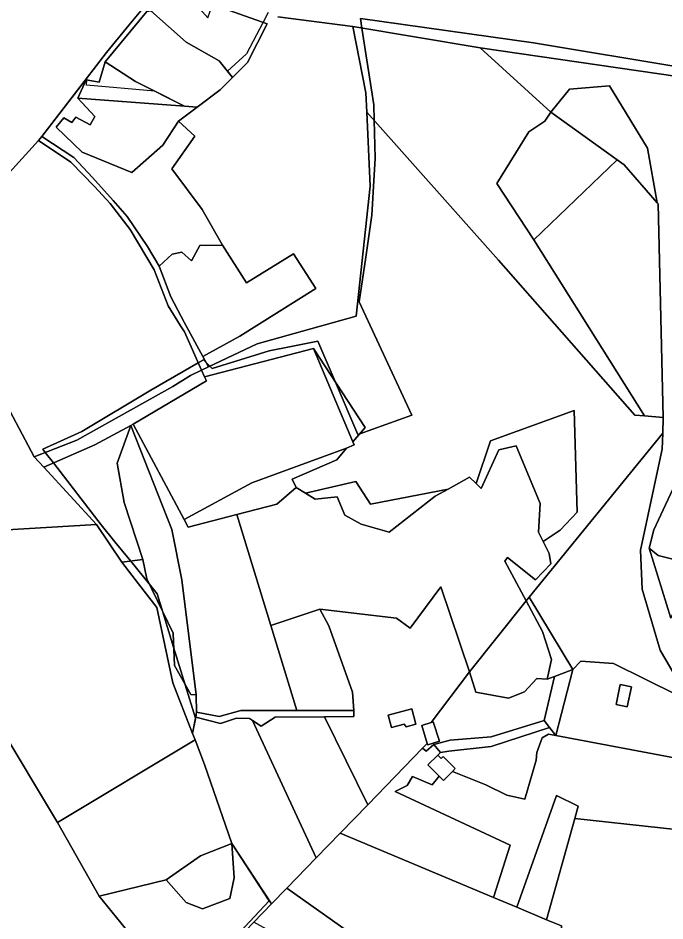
# Model space of a CAD drawing. Extents: x -477304 to -465429, y -1159113 to -1149210.
# Drawn here: x -474701.5 to -474351, y -1157715.2 to -1157226 of the extents above; entities that cross this region are included whole.
import ezdxf

# ---------------------------------------------------------------- set-up
doc = ezdxf.new("R2010")
doc.units = 0
for name, color, linetype in [('BPEJ_s', 7, 'Continuous'), ('ostatni_s', 7, 'Continuous'), ('PUPFL_s', 7, 'Continuous'), ('trav_porost_s', 7, 'Continuous')]:
    doc.layers.add(name, color=color, linetype=linetype)

msp = doc.modelspace()

# ---------------------------------------------------------------- linework, layer by layer
at = {"layer": 'BPEJ_s'}
for points in [[(-474565.99, -1157222.94), (-474568.82, -1157228.32), (-474577.83, -1157245.45), (-474588.08, -1157254.86), (-474585.32, -1157258.29), (-474591.99, -1157264.92), (-474604.43, -1157274.23), (-474611.29, -1157273.73), (-474627.37, -1157265.65), (-474664.49, -1157262.3), (-474664.35, -1157259.52), (-474664.3, -1157258.56), (-474688.74, -1157290.27), (-474690.38, -1157292.28), (-474715.36, -1157319.71)], [(-474565.99, -1157222.94), (-474568.82, -1157228.32), (-474577.83, -1157245.45), (-474588.08, -1157254.86), (-474585.32, -1157258.29), (-474591.99, -1157264.92), (-474604.43, -1157274.23), (-474611.29, -1157273.73), (-474627.37, -1157265.65), (-474664.49, -1157262.3), (-474664.35, -1157259.52), (-474664.3, -1157258.56), (-474688.74, -1157290.27), (-474690.38, -1157292.28), (-474715.36, -1157319.71)], [(-474340.74, -1157253.07), (-474422.18, -1157239.43), (-474516.05, -1157226.19), (-474515.24, -1157231.46), (-474508.83, -1157273.13), (-474508.6, -1157281.4), (-474508.03, -1157302.02), (-474508.56, -1157311.2), (-474509.83, -1157332.91), (-474513.14, -1157355.63), (-474516.66, -1157379.84), (-474507.13, -1157400.38), (-474488.17, -1157441.22), (-474516.35, -1157451.26), (-474517.46, -1157451.65), (-474529.76, -1157422.94), (-474539.12, -1157401.11), (-474553.63, -1157403.99), (-474565.4, -1157406.32), (-474596.29, -1157415.95), (-474597.56, -1157414.68), (-474599.81, -1157412.43), (-474601.1, -1157411.14), (-474603.89, -1157412.75), (-474629.58, -1157427.58), (-474666.9, -1157450.05), (-474688.16, -1157459.68), (-474686.8, -1157461.43), (-474682.42, -1157467.08), (-474656.46, -1157500.6), (-474649.03, -1157509.75), (-474640.5, -1157520.27), (-474630.48, -1157532.61), (-474626.17, -1157537.91), (-474623.09, -1157547.9), (-474617.27, -1157566.8), (-474610.97, -1157587.24), (-474605.39, -1157605.33), (-474606.99, -1157613.7), (-474605.66, -1157617.09), (-474600.56, -1157630.43), (-474585.67, -1157673.2), (-474565.43, -1157704.24), (-474581.44, -1157721.26)], [(-474508.03, -1157302.02), (-474508.6, -1157281.4), (-474508.83, -1157273.13), (-474515.24, -1157231.46), (-474516.05, -1157226.19), (-474422.18, -1157239.43), (-474340.74, -1157253.07), (-474214.77, -1157272.33), (-474203.33, -1157313.95), (-474171.64, -1157429.19), (-474167.95, -1157442.16), (-474157.53, -1157478.73), (-474156.41, -1157482.69), (-474148.53, -1157510.36), (-474147.04, -1157515.59), (-474130.52, -1157573.61)], [(-474581.44, -1157721.26), (-474565.43, -1157704.24), (-474585.67, -1157673.2), (-474600.56, -1157630.43), (-474605.66, -1157617.09), (-474606.99, -1157613.7), (-474605.39, -1157605.33), (-474610.97, -1157587.24), (-474617.27, -1157566.8), (-474623.09, -1157547.9), (-474626.17, -1157537.91), (-474630.48, -1157532.61), (-474640.5, -1157520.27), (-474649.03, -1157509.75), (-474656.46, -1157500.6), (-474682.42, -1157467.08), (-474686.8, -1157461.43), (-474688.16, -1157459.68), (-474666.9, -1157450.05), (-474629.58, -1157427.58), (-474603.89, -1157412.75), (-474601.1, -1157411.14), (-474599.81, -1157412.43), (-474597.56, -1157414.68), (-474596.29, -1157415.95), (-474565.4, -1157406.32), (-474553.63, -1157403.99), (-474539.12, -1157401.11), (-474529.76, -1157422.94), (-474517.46, -1157451.65), (-474516.35, -1157451.26), (-474488.17, -1157441.22), (-474507.13, -1157400.38), (-474516.66, -1157379.84), (-474513.14, -1157355.63), (-474509.83, -1157332.91), (-474508.56, -1157311.2), (-474508.03, -1157302.02)], [(-474712.47, -1157608.26), (-474680.22, -1157661.92), (-474657.54, -1157701.76), (-474613, -1157756.78)]]:
    msp.add_lwpolyline(points, dxfattribs=at)
at = {"layer": 'ostatni_s'}
for points in [[(-474376.89, -1157302.88), (-474412.95, -1157276.98), (-474402.72, -1157264.47), (-474381.1, -1157262.76), (-474360.41, -1157296.48), (-474355.28, -1157326.15), (-474373.12, -1157305.59)], [(-474627.85, -1157362.36), (-474640.73, -1157340.6), (-474651.65, -1157326.51), (-474660.1, -1157317.23), (-474672.98, -1157304.11), (-474690.38, -1157292.28), (-474688.74, -1157290.27), (-474671.33, -1157301.64), (-474661.15, -1157312.43), (-474649.94, -1157324.81), (-474642.4, -1157333.6), (-474631.47, -1157349.73), (-474625.08, -1157360.42), (-474618.77, -1157377.12), (-474611.32, -1157391.16), (-474601.45, -1157409.4), (-474598.38, -1157415.07), (-474602.07, -1157416.82), (-474611.38, -1157395.99), (-474613.55, -1157392.83), (-474620.23, -1157381.86)], [(-474355.28, -1157326.15), (-474354.76, -1157326.76), (-474351.93, -1157442.43), (-474362.08, -1157441.57), (-474422.12, -1157346.26), (-474376.89, -1157302.88), (-474373.12, -1157305.59)], [(-474541.46, -1157404.98), (-474513.49, -1157447.93), (-474520.14, -1157455.68)], [(-474631.77, -1157529.93), (-474633.94, -1157519.44), (-474644.08, -1157488.55), (-474647.81, -1157467.26), (-474640.48, -1157446.82), (-474618.25, -1157503.21), (-474612.75, -1157530.35), (-474605.02, -1157592.78), (-474607.95, -1157592.56), (-474616.84, -1157576.89), (-474617.59, -1157559.31)], [(-474345.95, -1157519.45), (-474341.18, -1157534.97), (-474347.76, -1157551.18), (-474359.52, -1157513.23), (-474354.67, -1157517.31)], [(-474412.42, -1157573.48), (-474417.42, -1157558.48), (-474426.32, -1157541.83), (-474424.61, -1157539.72), (-474400.99, -1157578.93), (-474405.64, -1157580.71), (-474410.91, -1157582.73), (-474414.77, -1157584.21)], [(-474400.99, -1157578.93), (-474410.07, -1157614.67), (-474413.5, -1157610.35), (-474416.54, -1157606.53), (-474410.91, -1157582.73), (-474405.64, -1157580.71)], [(-474377.48, -1157597.88), (-474375.21, -1157587.04), (-474369.23, -1157588.38), (-474371.45, -1157599.13)], [(-474604.85, -1157602.17), (-474592.51, -1157604.46), (-474580.84, -1157601.23), (-474550.41, -1157601.2), (-474519.68, -1157601.16), (-474519.68, -1157604.47), (-474535.44, -1157604.63), (-474562.24, -1157604.89), (-474569.73, -1157609.66), (-474574.45, -1157606.56), (-474576.11, -1157605.47), (-474583.27, -1157605.28), (-474591.86, -1157608.17), (-474605.28, -1157604.75)], [(-474492.28, -1157608.66), (-474499.14, -1157610.5), (-474500.97, -1157603.64), (-474488.22, -1157600.21), (-474485.99, -1157608.54), (-474491.3, -1157609.96)], [(-474476.54, -1157607.29), (-474473.26, -1157617.9), (-474479.57, -1157619.84), (-474479.8, -1157619.08), (-474482.84, -1157609.24), (-474477.72, -1157607.65)], [(-474479.5, -1157630.7), (-474474.13, -1157625.32), (-474472.27, -1157627.18), (-474471.21, -1157626.12), (-474464.66, -1157632.66), (-474466.21, -1157634.22), (-474471.08, -1157639.1), (-474473.46, -1157636.73)]]:
    msp.add_lwpolyline(points, close=True, dxfattribs=at)
at = {"layer": 'PUPFL_s'}
for points in [[(-474585.32, -1157258.29), (-474592.58, -1157249.28), (-474610.48, -1157239.07), (-474629.62, -1157222.07), (-474606.02, -1157217.85), (-474598.76, -1157225.82), (-474596.12, -1157218.7), (-474566.5, -1157229.14), (-474577.17, -1157250.19)], [(-474442.12, -1157315.63), (-474422.12, -1157346.26), (-474362.08, -1157441.57), (-474367.33, -1157441.12), (-474441.18, -1157357.27), (-474512.5, -1157277.01), (-474513.18, -1157266.63), (-474520.06, -1157230.66), (-474451.16, -1157242.1), (-474412.95, -1157276.98), (-474416.16, -1157281.87), (-474424.72, -1157287.74)], [(-474669.08, -1157269.5), (-474664.58, -1157259.48), (-474657.61, -1157260.76), (-474654.35, -1157249.7), (-474637.99, -1157260.32), (-474611.29, -1157273.73)], [(-474659.91, -1157279.34), (-474669.08, -1157269.5), (-474611.29, -1157273.73), (-474604.43, -1157274.23), (-474614.59, -1157281.89), (-474623.09, -1157294.96), (-474639.82, -1157309.77), (-474666.77, -1157298.66), (-474680.82, -1157285.23), (-474676.75, -1157280.07), (-474672.45, -1157282.62), (-474670.23, -1157279.65), (-474662.51, -1157283.88)], [(-474510.6, -1157489.45), (-474518.57, -1157477.13), (-474545.74, -1157483.45), (-474550.79, -1157480.36), (-474553.06, -1157475.82), (-474528.84, -1157465.34), (-474523.58, -1157459.06), (-474519.47, -1157457.26), (-474520.14, -1157455.68), (-474513.49, -1157447.93), (-474541.46, -1157404.98), (-474600.49, -1157420.36), (-474602.07, -1157416.82), (-474598.38, -1157415.07), (-474571.96, -1157402.5), (-474518.37, -1157387.5), (-474510.79, -1157317.15), (-474512.5, -1157277.01), (-474441.18, -1157357.27), (-474367.33, -1157441.12), (-474362.08, -1157441.57), (-474351.93, -1157442.43), (-474352.21, -1157450.91), (-474424.61, -1157539.72), (-474426.32, -1157541.83), (-474437.77, -1157520.27), (-474436.29, -1157518.26), (-474421.12, -1157530.43), (-474412.94, -1157521.65), (-474413.78, -1157516.09), (-474416.96, -1157509.66), (-474407.88, -1157503.58), (-474398.54, -1157493.68), (-474400.18, -1157438.7), (-474445.51, -1157455.08), (-474453.39, -1157478.24), (-474456.94, -1157474.86), (-474468.43, -1157481.21)], [(-474660.1, -1157317.23), (-474651.65, -1157326.51), (-474640.73, -1157340.6), (-474627.85, -1157362.36), (-474620.23, -1157381.86), (-474613.55, -1157392.83), (-474611.38, -1157395.99), (-474602.07, -1157416.82), (-474608.03, -1157419.66), (-474617.73, -1157425.6), (-474669.67, -1157454.7), (-474692.81, -1157463.79), (-474722.43, -1157408.18), (-474735.35, -1157354.63), (-474731.13, -1157347.26), (-474715.36, -1157319.71), (-474690.38, -1157292.28), (-474672.98, -1157304.11)], [(-474789.95, -1157328.04), (-474787.3, -1157329.48), (-474794.51, -1157339.91), (-474781.44, -1157350.74), (-474768.16, -1157346.68), (-474735.35, -1157354.63), (-474722.43, -1157408.18), (-474692.81, -1157463.79), (-474687.65, -1157469.38), (-474659.13, -1157500.47), (-474710.53, -1157503.42), (-474760, -1157522.78), (-474774.11, -1157498.48), (-474842.92, -1157529.72), (-474938.75, -1157355.68), (-474912.07, -1157368.87), (-474878.95, -1157378.08), (-474852.98, -1157366.86), (-474830.75, -1157349.98), (-474795.93, -1157324.71)], [(-474607.48, -1157357.54), (-474603.04, -1157349.17), (-474590.83, -1157349), (-474577.69, -1157369.41), (-474552.24, -1157353.72), (-474540.28, -1157372.47), (-474581.33, -1157398.47), (-474601.45, -1157409.4), (-474611.32, -1157391.16), (-474618.77, -1157377.12), (-474625.08, -1157360.42), (-474618.11, -1157353.98), (-474612.86, -1157352.86)], [(-474602.07, -1157416.82), (-474600.49, -1157420.36), (-474599.47, -1157422.64), (-474639.13, -1157446.02), (-474640.48, -1157446.82), (-474660.02, -1157457.24), (-474687.65, -1157469.38), (-474692.81, -1157463.79), (-474669.67, -1157454.7), (-474617.73, -1157425.6), (-474608.03, -1157419.66)], [(-474640.48, -1157446.82), (-474647.81, -1157467.26), (-474644.08, -1157488.55), (-474633.94, -1157519.44), (-474645.25, -1157520.87), (-474659.13, -1157500.47), (-474687.65, -1157469.38), (-474660.02, -1157457.24)], [(-474712.47, -1157608.26), (-474722.74, -1157590.74), (-474760, -1157522.78), (-474710.53, -1157503.42), (-474659.13, -1157500.47), (-474645.25, -1157520.87), (-474636.26, -1157532.61), (-474626.39, -1157545.34), (-474617.6, -1157586.15), (-474606.99, -1157613.7), (-474605.66, -1157617.09), (-474680.22, -1157661.92)], [(-474607.95, -1157592.56), (-474605.02, -1157592.78), (-474604.85, -1157602.17), (-474605.28, -1157604.75), (-474606.99, -1157613.7), (-474617.6, -1157586.15), (-474626.39, -1157545.34), (-474636.26, -1157532.61), (-474645.25, -1157520.87), (-474633.94, -1157519.44), (-474631.77, -1157529.93), (-474617.59, -1157559.31), (-474616.84, -1157576.89)], [(-474605.66, -1157617.09), (-474600.56, -1157630.43), (-474585.67, -1157673.2), (-474602.64, -1157680.03), (-474621.38, -1157692.95), (-474657.54, -1157701.76), (-474680.22, -1157661.92)], [(-474573.77, -1157715.9), (-474613, -1157756.78), (-474657.54, -1157701.76), (-474621.38, -1157692.95), (-474610.44, -1157705.21), (-474601.68, -1157708.71), (-474586.74, -1157702.98), (-474584.53, -1157691.95), (-474585.67, -1157673.2), (-474564.28, -1157706.01)], [(-474601.68, -1157708.71), (-474610.44, -1157705.21), (-474621.38, -1157692.95), (-474602.64, -1157680.03), (-474585.67, -1157673.2), (-474584.53, -1157691.95), (-474586.74, -1157702.98)], [(-474555.93, -1157697.42), (-474493.38, -1157741.7), (-474499.53, -1157751.13), (-474533.93, -1157737.85), (-474573.77, -1157715.9), (-474564.28, -1157706.01)]]:
    msp.add_lwpolyline(points, close=True, dxfattribs=at)
for points in [[(-474631.77, -1157222.45), (-474654.35, -1157249.7), (-474657.61, -1157260.76), (-474664.58, -1157259.48), (-474669.08, -1157269.5), (-474659.91, -1157279.34), (-474662.51, -1157283.88), (-474670.23, -1157279.65), (-474672.45, -1157282.62), (-474676.75, -1157280.07), (-474680.82, -1157285.23), (-474666.77, -1157298.66), (-474639.82, -1157309.77), (-474623.09, -1157294.96), (-474614.59, -1157281.89), (-474605.72, -1157290), (-474618.3, -1157307.64), (-474601.7, -1157329.82), (-474590.83, -1157349), (-474603.04, -1157349.17), (-474607.48, -1157357.54), (-474612.86, -1157352.86), (-474618.11, -1157353.98), (-474625.08, -1157360.42), (-474631.47, -1157349.73), (-474642.4, -1157333.6), (-474649.94, -1157324.81), (-474661.15, -1157312.43), (-474671.33, -1157301.64), (-474688.74, -1157290.27), (-474653.66, -1157244.75), (-474641.34, -1157229.79), (-474633.21, -1157219.92)], [(-474560.83, -1157225.42), (-474520.06, -1157230.66), (-474513.18, -1157266.63), (-474512.5, -1157277.01), (-474510.79, -1157317.15), (-474518.37, -1157387.5), (-474571.96, -1157402.5), (-474598.38, -1157415.07), (-474601.45, -1157409.4), (-474581.33, -1157398.47), (-474540.28, -1157372.47), (-474552.24, -1157353.72), (-474577.69, -1157369.41), (-474590.83, -1157349), (-474601.7, -1157329.82), (-474618.3, -1157307.64), (-474605.72, -1157290), (-474614.59, -1157281.89), (-474604.43, -1157274.23), (-474591.99, -1157264.92), (-474585.32, -1157258.29), (-474577.17, -1157250.19), (-474566.5, -1157229.14), (-474596.12, -1157218.7)], [(-474173.99, -1157221.42), (-474191.12, -1157254), (-474185.06, -1157310.75), (-474203.91, -1157314.05), (-474210.11, -1157292.28), (-474215.43, -1157277.05), (-474281.2, -1157267.82), (-474335.08, -1157259.03), (-474344.19, -1157257.7), (-474451.16, -1157242.1), (-474520.06, -1157230.66), (-474560.83, -1157225.42)], [(-474337.55, -1157596.18), (-474353.68, -1157568.59), (-474363.29, -1157535.45), (-474364.19, -1157514.3), (-474352.49, -1157459.52), (-474352.21, -1157450.91), (-474351.93, -1157442.43), (-474354.76, -1157326.76), (-474355.28, -1157326.15), (-474360.41, -1157296.48), (-474381.1, -1157262.76), (-474402.72, -1157264.47), (-474412.95, -1157276.98), (-474451.16, -1157242.1), (-474344.19, -1157257.7)], [(-474342.9, -1157473.13), (-474357.11, -1157503.3), (-474359.52, -1157513.23), (-474347.76, -1157551.18)]]:
    msp.add_lwpolyline(points, dxfattribs=at)
at = {"layer": 'trav_porost_s'}
msp.add_lwpolyline([(-474633.21, -1157219.92), (-474641.34, -1157229.79), (-474653.66, -1157244.75), (-474688.74, -1157290.27), (-474690.38, -1157292.28), (-474715.36, -1157319.71), (-474731.13, -1157347.26), (-474715.62, -1157315.2), (-474766.69, -1157322.57), (-474771.64, -1157311.99), (-474770.63, -1157311.11), (-474758.29, -1157291.32), (-474744.45, -1157253.74), (-474731.98, -1157212.54)], dxfattribs=at)
for points in [[(-474604.43, -1157274.23), (-474611.29, -1157273.73), (-474637.99, -1157260.32), (-474654.35, -1157249.7), (-474631.77, -1157222.45), (-474629.62, -1157222.07), (-474610.48, -1157239.07), (-474592.58, -1157249.28), (-474585.32, -1157258.29), (-474591.99, -1157264.92)], [(-474412.95, -1157276.98), (-474376.89, -1157302.88), (-474422.12, -1157346.26), (-474442.12, -1157315.63), (-474424.72, -1157287.74), (-474416.16, -1157281.87)], [(-474357.11, -1157503.3), (-474342.9, -1157473.13), (-474331.74, -1157450.8), (-474328.52, -1157444.44), (-474339.45, -1157438.99), (-474345.78, -1157429.47), (-474338.27, -1157415.51), (-474319.49, -1157393.38), (-474302.89, -1157406.41), (-474281.42, -1157426.87), (-474341.18, -1157534.97), (-474345.95, -1157519.45), (-474354.67, -1157517.31), (-474359.52, -1157513.23)], [(-474639.13, -1157446.02), (-474599.47, -1157422.64), (-474600.49, -1157420.36), (-474541.46, -1157404.98), (-474520.14, -1157455.68), (-474519.47, -1157457.26), (-474523.58, -1157459.06), (-474574.82, -1157477.91), (-474611.52, -1157497.76)], [(-474418.6, -1157488.97), (-474431.56, -1157457.87), (-474441.04, -1157460.02), (-474450.61, -1157480.89), (-474453.39, -1157478.24), (-474445.51, -1157455.08), (-474400.18, -1157438.7), (-474398.54, -1157493.68), (-474407.88, -1157503.58), (-474416.96, -1157509.66), (-474419.51, -1157504.52)], [(-474611.52, -1157497.76), (-474609.37, -1157501.8), (-474583.05, -1157494.96), (-474564.55, -1157555.19), (-474550.41, -1157601.2), (-474580.84, -1157601.23), (-474592.51, -1157604.46), (-474604.85, -1157602.17), (-474605.02, -1157592.78), (-474612.75, -1157530.35), (-474618.25, -1157503.21), (-474640.48, -1157446.82), (-474639.13, -1157446.02)], [(-474364.19, -1157514.3), (-474363.29, -1157535.45), (-474353.68, -1157568.59), (-474337.55, -1157596.18), (-474344.66, -1157592.65), (-474378.86, -1157575.69), (-474396.54, -1157574.53), (-474400.99, -1157578.93), (-474424.61, -1157539.72), (-474352.21, -1157450.91), (-474352.49, -1157459.52)], [(-474528.84, -1157465.34), (-474553.06, -1157475.82), (-474550.79, -1157480.36), (-474561.35, -1157489.32), (-474583.05, -1157494.96), (-474609.37, -1157501.8), (-474611.52, -1157497.76), (-474574.82, -1157477.91), (-474523.58, -1157459.06)], [(-474431.56, -1157457.87), (-474418.6, -1157488.97), (-474419.51, -1157504.52), (-474416.96, -1157509.66), (-474413.78, -1157516.09), (-474412.94, -1157521.65), (-474421.12, -1157530.43), (-474436.29, -1157518.26), (-474437.77, -1157520.27), (-474426.32, -1157541.83), (-474456.92, -1157580.25), (-474472.51, -1157534.2), (-474489.17, -1157556.62), (-474496.57, -1157551.13), (-474538.07, -1157546.35), (-474564.55, -1157555.19), (-474583.05, -1157494.96), (-474561.35, -1157489.32), (-474550.79, -1157480.36), (-474545.74, -1157483.45), (-474540.52, -1157486.65), (-474528.58, -1157485.36), (-474524.48, -1157495.28), (-474515.71, -1157500.2), (-474500.52, -1157504.61), (-474475.53, -1157485.14), (-474468.43, -1157481.21), (-474456.94, -1157474.86), (-474453.39, -1157478.24), (-474450.61, -1157480.89), (-474441.04, -1157460.02)], [(-474524.48, -1157495.28), (-474528.58, -1157485.36), (-474540.52, -1157486.65), (-474545.74, -1157483.45), (-474518.57, -1157477.13), (-474510.6, -1157489.45), (-474468.43, -1157481.21), (-474475.53, -1157485.14), (-474500.52, -1157504.61), (-474515.71, -1157500.2)], [(-474533.23, -1157555.32), (-474538.07, -1157546.35), (-474496.57, -1157551.13), (-474489.17, -1157556.62), (-474472.51, -1157534.2), (-474456.92, -1157580.25), (-474477.72, -1157607.65), (-474482.84, -1157609.24), (-474479.8, -1157619.08), (-474482.32, -1157621.67), (-474512.06, -1157652.28), (-474535.44, -1157604.63), (-474519.68, -1157604.47), (-474519.68, -1157601.16), (-474520.38, -1157591.25)], [(-474417.42, -1157558.48), (-474412.42, -1157573.48), (-474414.77, -1157584.21), (-474420.51, -1157583.79), (-474427.09, -1157591.16), (-474435.77, -1157594.56), (-474453.52, -1157591.19), (-474456.92, -1157580.25), (-474426.32, -1157541.83)], [(-474520.38, -1157591.25), (-474519.68, -1157601.16), (-474550.41, -1157601.2), (-474564.55, -1157555.19), (-474538.07, -1157546.35), (-474533.23, -1157555.32)], [(-474344.66, -1157592.65), (-474340.75, -1157614.65), (-474328.71, -1157630.16), (-474410.07, -1157614.67), (-474400.99, -1157578.93), (-474396.54, -1157574.53), (-474378.86, -1157575.69)], [(-474416.54, -1157606.53), (-474445.16, -1157615.52), (-474467.38, -1157617.23), (-474476.2, -1157619.64), (-474480.45, -1157623.25), (-474482.32, -1157621.67), (-474479.8, -1157619.08), (-474479.57, -1157619.84), (-474473.26, -1157617.9), (-474476.54, -1157607.29), (-474477.72, -1157607.65), (-474456.92, -1157580.25), (-474453.52, -1157591.19), (-474435.77, -1157594.56), (-474427.09, -1157591.16), (-474420.51, -1157583.79), (-474414.77, -1157584.21), (-474410.91, -1157582.73)], [(-474371.45, -1157599.13), (-474369.23, -1157588.38), (-474375.21, -1157587.04), (-474377.48, -1157597.88)], [(-474500.97, -1157603.64), (-474499.14, -1157610.5), (-474492.28, -1157608.66), (-474491.3, -1157609.96), (-474485.99, -1157608.54), (-474488.22, -1157600.21)], [(-474555.93, -1157697.42), (-474564.28, -1157706.01), (-474585.67, -1157673.2), (-474600.56, -1157630.43), (-474605.66, -1157617.09), (-474606.99, -1157613.7), (-474605.28, -1157604.75), (-474591.86, -1157608.17), (-474583.27, -1157605.28), (-474576.11, -1157605.47), (-474574.45, -1157606.56), (-474539.94, -1157680.97)], [(-474574.45, -1157606.56), (-474569.73, -1157609.66), (-474562.24, -1157604.89), (-474535.44, -1157604.63), (-474512.06, -1157652.28), (-474527.03, -1157667.69), (-474539.94, -1157680.97)], [(-474445.21, -1157620.66), (-474468.12, -1157623.15), (-474472.71, -1157623.9), (-474476.2, -1157619.64), (-474467.38, -1157617.23), (-474445.16, -1157615.52), (-474416.54, -1157606.53), (-474413.5, -1157610.35)], [(-474417.61, -1157616.04), (-474414.16, -1157613.96), (-474410.07, -1157614.67), (-474328.71, -1157630.16), (-474315.19, -1157647.6), (-474306.96, -1157669.79), (-474399.9, -1157659.71), (-474398.04, -1157653.01), (-474409.72, -1157647.18), (-474431.27, -1157707.78), (-474443.97, -1157702.46), (-474434.87, -1157674.21), (-474497.16, -1157645.16), (-474490.76, -1157641.76), (-474487.77, -1157636.89), (-474477.16, -1157641.46), (-474473.46, -1157636.73), (-474471.08, -1157639.1), (-474466.21, -1157634.22), (-474448.12, -1157641.39), (-474436.72, -1157647.16), (-474426.88, -1157649.31), (-474420.8, -1157628.03), (-474420.51, -1157623.91)], [(-474448.12, -1157641.39), (-474466.21, -1157634.22), (-474464.66, -1157632.66), (-474471.21, -1157626.12), (-474472.27, -1157627.18), (-474474.13, -1157625.32), (-474472.71, -1157623.9), (-474468.12, -1157623.15), (-474445.21, -1157620.66), (-474413.5, -1157610.35), (-474410.07, -1157614.67), (-474414.16, -1157613.96), (-474417.61, -1157616.04), (-474420.51, -1157623.91), (-474420.8, -1157628.03), (-474426.88, -1157649.31), (-474436.72, -1157647.16)], [(-474434.87, -1157674.21), (-474443.97, -1157702.46), (-474527.03, -1157667.69), (-474512.06, -1157652.28), (-474482.32, -1157621.67), (-474480.45, -1157623.25), (-474476.2, -1157619.64), (-474472.71, -1157623.9), (-474474.13, -1157625.32), (-474479.5, -1157630.7), (-474473.46, -1157636.73), (-474477.16, -1157641.46), (-474487.77, -1157636.89), (-474490.76, -1157641.76), (-474497.16, -1157645.16)], [(-474415.13, -1157714.54), (-474431.27, -1157707.78), (-474409.72, -1157647.18), (-474398.04, -1157653.01), (-474399.9, -1157659.71)], [(-474358.86, -1157742.79), (-474407.55, -1157737.55), (-474407.06, -1157717.92), (-474415.13, -1157714.54), (-474399.9, -1157659.71), (-474306.96, -1157669.79), (-474277.29, -1157749.76), (-474277.5, -1157751.11), (-474342.5, -1157744.55), (-474341.54, -1157735.48), (-474357.92, -1157734.92)], [(-474426.68, -1157751.96), (-474448.65, -1157746.17), (-474455.86, -1157740.88), (-474485.88, -1157730.21), (-474493.38, -1157741.7), (-474555.93, -1157697.42), (-474539.94, -1157680.97), (-474527.03, -1157667.69), (-474443.97, -1157702.46), (-474431.27, -1157707.78), (-474415.13, -1157714.54), (-474407.06, -1157717.92), (-474407.55, -1157737.55), (-474407.77, -1157746.14), (-474407.92, -1157752.23)]]:
    msp.add_lwpolyline(points, close=True, dxfattribs=at)

doc.saveas('drawing.dxf')
